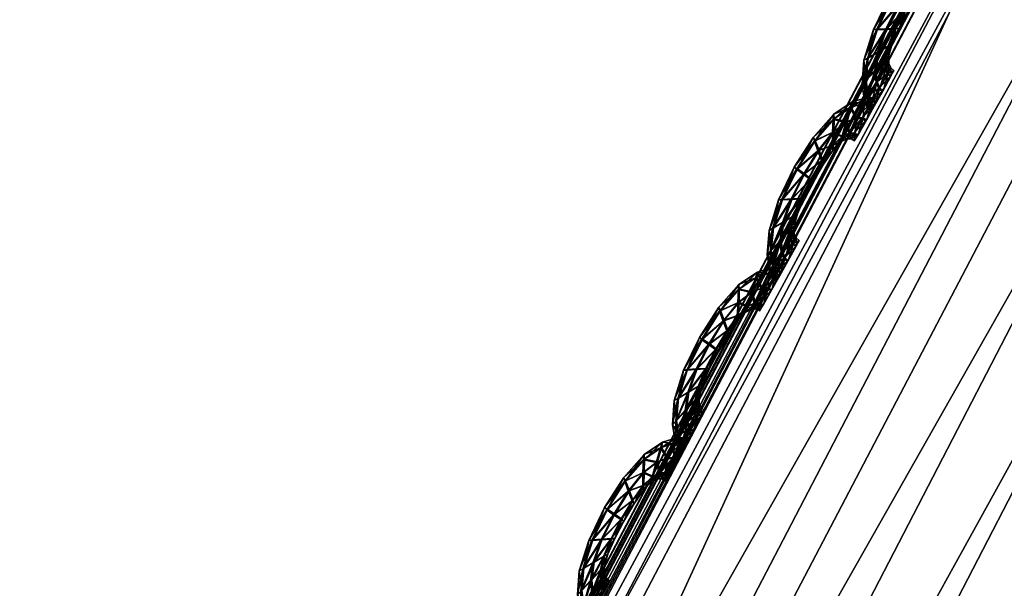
# Model space of a CAD drawing. Extents: x -7.4 to 7.4, y -11.5 to 9.8.
# Tile 268 of 469: x -6.352 to -6.059, y 5.949 to 6.118. Entities that reach past the tile are written whole.
import ezdxf

# ---------------------------------------------------------------- set-up
doc = ezdxf.new("R2010")
doc.units = 0
doc.header["$MEASUREMENT"] = 0
for name, color, linetype in [('A-FURN-3-ST', 150, 'Continuous'), ('A-FURN-3-ST-SEAM', 130, 'Continuous'), ('A-FURN-3-ST-SI', 160, 'Continuous')]:
    doc.layers.add(name, color=color, linetype=linetype)

msp = doc.modelspace()

# ---------------------------------------------------------------- meshes
at = {"layer": 'A-FURN-3-ST'}
mesh = msp.add_polyface(dxfattribs=at)
corners = [(-5.59634, 6.88994, 17.62899), (-5.59492, 6.88837, 17.61769), (-6.04831, 6.195, 17.6256), (-6.05005, 6.19645, 17.6369), (-5.59409, 6.88742, 17.61108), (-6.04724, 6.19414, 17.61903), (-6.45061, 5.42559, 17.63272), (-6.45184, 5.42637, 17.6393), (-6.45394, 5.42764, 17.65055), (-6.39098, 5.38179, 17.67398), (-6.37258, 5.36654, 17.69227), (-5.97894, 6.12793, 17.67828), (-5.99611, 6.14499, 17.65991), (-6.34056, 5.33548, 17.78363), (-5.94542, 6.09308, 17.77024), (-5.50149, 6.77647, 17.76244), (-5.5367, 6.81471, 17.67006), (-6.01899, 6.16687, 17.66421), (-5.55257, 6.83345, 17.65169), (-6.04039, 6.18718, 17.66656), (-5.57137, 6.85743, 17.65614), (-6.44258, 5.41936, 17.68018), (-6.41749, 5.40128, 17.67805), (-6.04954, 6.19587, 17.65439), (-5.58859, 6.87976, 17.65865), (-5.59595, 6.88928, 17.64652), (-6.45335, 5.42711, 17.66793), (-6.04831, 6.195, 17.61332), (-6.05005, 6.19645, 17.60819), (-6.45394, 5.42764, 17.62188), (-6.45184, 5.42637, 17.62701), (-5.59492, 6.88837, 17.60537), (-5.59634, 6.88994, 17.60027), (-5.85155, 6.02378, 17.96234), (-6.24843, 5.27372, 17.97447), (-5.98163, 5.21332, 18.16855), (-5.59441, 5.95604, 18.15726)]
mesh.append_faces([[corners[k] for k in face] for face in [(0, 1, 2), (2, 3, 0), (1, 4, 5), (5, 2, 1), (2, 5, 6), (6, 7, 2), (3, 2, 7), (7, 8, 3), (9, 10, 11), (11, 12, 9), (10, 13, 14), (14, 11, 10), (11, 14, 15), (12, 11, 16), (17, 12, 18), (19, 17, 20), (21, 22, 17), (17, 19, 21), (22, 9, 12), (12, 17, 22), (23, 19, 24), (3, 23, 25), (25, 0, 3), (8, 26, 23), (23, 3, 8), (26, 21, 19), (19, 23, 26), (27, 28, 29), (29, 30, 27), (5, 27, 30), (30, 6, 5), (4, 31, 27), (27, 5, 4), (31, 32, 28), (28, 27, 31), (33, 14, 13), (13, 34, 33), (33, 34, 35), (35, 36, 33)]])
mesh = msp.add_polyface(dxfattribs=at)
corners = [(-5.54237, 6.88314, 1.00121), (-5.34537, 6.87803, 0.61819), (-5.78234, 6.18529, 0.61819), (-5.99414, 6.19006, 1.00136), (-6.17131, 5.41772, 0.61819), (-6.39632, 5.42196, 1.00167), (-6.50499, 4.5563, 0.61819), (-6.74132, 4.55996, 1.00205), (-6.77614, 3.58244, 0.61819), (-7.02166, 3.58544, 1.00247), (-6.97745, 2.47748, 0.61819), (-7.22977, 2.47974, 1.00292), (-2.59126, 6.18294, 0.55836), (-1.94915, 6.18294, 0.55836), (-1.95568, 5.41558, 0.55836), (-2.64354, 5.41558, 0.55836), (-1.9613, 4.55444, 0.55836), (-2.68838, 4.55444, 0.55836), (-2.53254, 6.87548, 0.55836), (-1.94178, 6.87548, 0.55836), (-1.96798, 3.58091, 0.55836), (-2.72779, 3.58091, 0.55836), (-1.98639, 2.47636, 0.55836), (-5.01932, 4.55444, 0.55836), (-5.94043, 4.55469, 0.56582), (-5.63821, 5.41586, 0.56582), (-4.78216, 5.41558, 0.55836), (-5.28589, 6.18323, 0.56582), (-4.50574, 6.18294, 0.55836), (-4.89012, 6.87581, 0.56582), (-4.19521, 6.87548, 0.55836), (-5.36104, 2.47636, 0.55836), (-6.36909, 2.47649, 0.56582), (-6.18611, 3.58112, 0.56582), (-5.21276, 3.58091, 0.55836), (-2.77575, 2.47636, 0.55836), (-4.02429, 2.47636, 0.55836), (-3.92714, 3.58091, 0.55836), (-3.81436, 4.55444, 0.55836), (-3.67822, 5.41558, 0.55836), (-3.5195, 6.18294, 0.55836), (-3.34122, 6.87548, 0.55836)]
mesh.append_faces([[corners[k] for k in face] for face in [(0, 1, 2), (2, 3, 0), (3, 2, 4), (4, 5, 3), (5, 4, 6), (6, 7, 5), (7, 6, 8), (8, 9, 7), (9, 8, 10), (10, 11, 9), (23, 24, 25), (25, 26, 23), (26, 25, 27), (27, 28, 26), (25, 4, 2), (2, 27, 25), (24, 6, 4), (4, 25, 24), (28, 27, 29), (29, 30, 28), (27, 2, 1), (1, 29, 27), (31, 32, 33), (33, 34, 31), (34, 33, 24), (24, 23, 34), (33, 8, 6), (6, 24, 33), (32, 10, 8), (8, 33, 32), (37, 34, 23), (23, 38, 37), (36, 31, 34), (34, 37, 36), (39, 26, 28), (28, 40, 39), (38, 23, 26), (26, 39, 38), (40, 28, 30), (30, 41, 40)]])
mesh.append_faces([[corners[k] for k in face] for face in [(12, 13, 14), (14, 15, 12), (15, 14, 16), (16, 17, 15), (18, 19, 13), (13, 12, 18), (17, 16, 20), (20, 21, 17), (21, 20, 22), (37, 21, 35), (38, 17, 21), (39, 15, 17), (40, 12, 15), (41, 18, 12)]], dxfattribs={"vtx0": -1, "vtx1": -1, "vtx2": -1})
mesh.append_faces([[corners[k] for k in face] for face in [(35, 36, 37), (21, 37, 38), (17, 38, 39), (15, 39, 40), (12, 40, 41)]], dxfattribs={"vtx0": -1, "vtx2": -1})
at = {"layer": 'A-FURN-3-ST-SEAM'}
mesh = msp.add_polyface(dxfattribs=at)
corners = [(-6.09952, 6.1068, 17.62385), (-6.09679, 6.11528, 17.62378), (-6.09394, 6.11545, 17.62503), (-6.09022, 6.12286, 17.62492), (-6.09793, 6.11516, 17.62039), (-6.09643, 6.10857, 17.62511), (-6.0882, 6.12134, 17.62366), (-6.09236, 6.12439, 17.62363), (-6.09327, 6.12488, 17.62024), (-6.10078, 6.10606, 17.62051), (-6.10011, 6.10008, 17.62393), (-6.09125, 6.11553, 17.62374), (-6.08491, 6.1269, 17.62355), (-6.08591, 6.12987, 17.62477), (-6.09263, 6.12422, 17.61689), (-6.09703, 6.11512, 17.61705), (-6.09718, 6.10321, 17.62515), (-6.09343, 6.11034, 17.62382), (-6.08757, 6.12068, 17.62028), (-6.09034, 6.11553, 17.62039), (-6.08701, 6.13279, 17.62348), (-6.08753, 6.13382, 17.62009), (-6.08729, 6.13267, 17.61674), (-6.09976, 6.10663, 17.61712), (-6.10134, 6.09885, 17.62055), (-6.09948, 6.09559, 17.62393), (-6.0924, 6.11092, 17.62047), (-6.08464, 6.12575, 17.6202), (-6.08167, 6.13139, 17.62348), (-6.08151, 6.13531, 17.62465), (-6.08626, 6.1297, 17.61553), (-6.09061, 6.1227, 17.61564), (-6.09433, 6.11524, 17.61575), (-6.09683, 6.09967, 17.62518), (-6.0943, 6.10634, 17.62389), (-6.09335, 6.10746, 17.62051), (-6.09148, 6.11541, 17.61705), (-6.08848, 6.12121, 17.61693), (-6.09366, 6.11017, 17.61712), (-6.08144, 6.13922, 17.62332), (-6.08155, 6.14062, 17.61994), (-6.08171, 6.13906, 17.61659), (-6.08187, 6.13514, 17.61541), (-6.09679, 6.1084, 17.61587), (-6.10039, 6.09996, 17.6172), (-6.10059, 6.09403, 17.62058), (-6.09857, 6.09341, 17.62393), (-6.09457, 6.10618, 17.61716), (-6.08515, 6.12678, 17.61682), (-6.08187, 6.12982, 17.62013), (-6.0789, 6.13399, 17.6234), (-6.07759, 6.13835, 17.62458), (-6.08195, 6.13123, 17.61674), (-6.09964, 6.09167, 17.62058), (-6.09603, 6.09781, 17.62518), (-6.09422, 6.10366, 17.62389), (-6.09339, 6.1051, 17.62055), (-6.09449, 6.10354, 17.61716), (-6.09754, 6.10305, 17.61591), (-6.07641, 6.14268, 17.62325), (-6.07605, 6.14425, 17.61986), (-6.07664, 6.14252, 17.61651), (-6.07795, 6.13815, 17.61533), (-6.07918, 6.13386, 17.61667), (-6.09976, 6.09546, 17.6172), (-6.09885, 6.09328, 17.6172), (-6.09869, 6.09077, 17.62058), (-6.09762, 6.0925, 17.62393), (-6.09714, 6.09946, 17.61594), (-6.07949, 6.1323, 17.62005), (-6.07676, 6.13502, 17.62336), (-6.07463, 6.13951, 17.62454), (-6.0979, 6.09237, 17.6172), (-6.09509, 6.09699, 17.62518), (-6.09358, 6.10222, 17.62393), (-6.09279, 6.10379, 17.62055), (-6.09386, 6.10206, 17.6172), (-6.07257, 6.14388, 17.62321), (-6.07194, 6.14548, 17.61978), (-6.07285, 6.14375, 17.61648), (-6.07499, 6.1393, 17.6153), (-6.07704, 6.13489, 17.61663), (-6.07767, 6.13329, 17.62001), (-6.09639, 6.09765, 17.61594), (-6.09544, 6.09678, 17.61594), (-6.07534, 6.13498, 17.62336), (-6.07285, 6.13947, 17.62454), (-6.09267, 6.1014, 17.62393), (-6.09188, 6.10301, 17.62055), (-6.09295, 6.10127, 17.6172), (-6.07637, 6.13325, 17.62001), (-6.07047, 6.14388, 17.62317), (-6.06968, 6.14548, 17.61978), (-6.07075, 6.14371, 17.61644), (-6.0732, 6.13926, 17.61526), (-6.07562, 6.13481, 17.61663), (-6.07538, 6.13263, 17.62001), (-6.07431, 6.13436, 17.62336), (-6.07178, 6.13885, 17.62454), (-6.07459, 6.13424, 17.61663), (-6.06936, 6.14326, 17.62317), (-6.06857, 6.14487, 17.61978), (-6.06964, 6.14313, 17.61644), (-6.07217, 6.13864, 17.61526)]
mesh.append_faces([[corners[k] for k in face] for face in [(2, 1, 0), (1, 2, 3), (0, 1, 4), (0, 5, 2), (6, 3, 2), (3, 7, 1), (8, 4, 1), (4, 9, 0), (5, 0, 10), (11, 2, 5), (3, 6, 12), (2, 11, 6), (7, 3, 13), (1, 7, 8), (4, 8, 14), (9, 4, 15), (10, 0, 9), (10, 16, 5), (5, 17, 11), (12, 6, 18), (12, 13, 3), (6, 11, 19), (13, 20, 7), (21, 8, 7), (22, 14, 8), (14, 15, 4), (15, 23, 9), (9, 24, 10), (16, 10, 25), (17, 5, 16), (11, 17, 26), (19, 18, 6), (18, 27, 12), (13, 12, 28), (26, 19, 11), (20, 13, 29), (7, 20, 21), (8, 21, 22), (14, 22, 30), (15, 14, 31), (23, 15, 32), (24, 9, 23), (25, 10, 24), (25, 33, 16), (16, 34, 17), (35, 26, 17), (18, 19, 36), (27, 18, 37), (28, 12, 27), (28, 29, 13), (19, 26, 38), (29, 39, 20), (40, 21, 20), (41, 22, 21), (42, 30, 22), (30, 31, 14), (31, 32, 15), (32, 43, 23), (23, 44, 24), (24, 45, 25), (33, 25, 46), (34, 16, 33), (17, 34, 35), (26, 35, 47), (38, 36, 19), (36, 37, 18), (37, 48, 27), (27, 49, 28), (29, 28, 50), (47, 38, 26), (39, 29, 51), (20, 39, 40), (21, 40, 41), (22, 41, 42), (30, 42, 52), (31, 30, 48), (32, 31, 37), (43, 32, 36), (44, 23, 43), (45, 24, 44), (25, 45, 53), (53, 46, 25), (46, 54, 33), (33, 55, 34), (56, 35, 34), (57, 47, 35), (36, 38, 43), (37, 36, 32), (48, 37, 31), (49, 27, 48), (50, 28, 49), (50, 51, 29), (38, 47, 58), (51, 59, 39), (60, 40, 39), (61, 41, 40), (62, 42, 41), (63, 52, 42), (52, 48, 30), (43, 58, 44), (44, 64, 45), (65, 53, 45), (46, 53, 66), (54, 46, 67), (55, 33, 54), (34, 55, 56), (35, 56, 57), (47, 57, 68), (58, 43, 38), (48, 52, 49), (49, 69, 50), (51, 50, 70), (68, 58, 47), (59, 51, 71), (39, 59, 60), (40, 60, 61), (41, 61, 62), (42, 62, 63), (52, 63, 69), (64, 44, 58), (45, 64, 65), (53, 65, 72), (72, 66, 53), (66, 67, 46), (67, 73, 54), (54, 74, 55), (56, 55, 74), (57, 56, 75), (68, 57, 76), (69, 49, 52), (70, 50, 69), (70, 71, 51), (58, 68, 64), (71, 77, 59), (78, 60, 59), (79, 61, 60), (80, 62, 61), (81, 63, 62), (82, 69, 63), (83, 65, 64), (84, 72, 65), (74, 54, 73), (74, 75, 56), (75, 76, 57), (76, 83, 68), (69, 82, 70), (71, 70, 85), (64, 68, 83), (77, 71, 86), (59, 77, 78), (60, 78, 79), (61, 79, 80), (62, 80, 81), (63, 81, 82), (65, 83, 84), (73, 87, 74), (75, 74, 87), (76, 75, 88), (83, 76, 89), (70, 82, 90), (90, 85, 70), (85, 86, 71), (86, 91, 77), (78, 77, 91), (79, 78, 92), (80, 79, 93), (81, 80, 94), (82, 81, 95), (89, 84, 83), (87, 88, 75), (88, 89, 76), (95, 90, 82), (85, 90, 96), (86, 85, 97), (91, 86, 98), (91, 92, 78), (92, 93, 79), (93, 94, 80), (94, 95, 81), (90, 95, 99), (99, 96, 90), (96, 97, 85), (97, 98, 86), (98, 100, 91), (92, 91, 100), (93, 92, 101), (94, 93, 102), (95, 94, 103), (103, 99, 95), (100, 101, 92), (101, 102, 93), (102, 103, 94)]])
mesh = msp.add_polyface(dxfattribs=at)
corners = [(-6.1277, 6.0562, 17.62469), (-6.12497, 6.06465, 17.62462), (-6.12215, 6.06485, 17.62587), (-6.11843, 6.07227, 17.62572), (-6.12615, 6.06452, 17.62123), (-6.12461, 6.05797, 17.62595), (-6.11642, 6.07074, 17.6245), (-6.12057, 6.07375, 17.62446), (-6.12148, 6.07425, 17.62108), (-6.129, 6.05546, 17.62134), (-6.12833, 6.04948, 17.62473), (-6.11943, 6.06498, 17.62458), (-6.11309, 6.07635, 17.62439), (-6.11408, 6.07931, 17.6256), (-6.12085, 6.07363, 17.61773), (-6.12524, 6.06452, 17.61788), (-6.12536, 6.05266, 17.62598), (-6.1216, 6.05975, 17.62465), (-6.11575, 6.07013, 17.62112), (-6.11851, 6.06494, 17.62123), (-6.11523, 6.0822, 17.62431), (-6.11575, 6.08323, 17.62093), (-6.11547, 6.08203, 17.61758), (-6.12797, 6.05604, 17.61796), (-6.12952, 6.04825, 17.62138), (-6.12765, 6.04503, 17.62477), (-6.12057, 6.06036, 17.62131), (-6.11282, 6.07515, 17.62104), (-6.10989, 6.0808, 17.62427), (-6.10969, 6.08475, 17.62549), (-6.11447, 6.07911, 17.61636), (-6.11879, 6.0721, 17.61648), (-6.12251, 6.06465, 17.61659), (-6.125, 6.04907, 17.62602), (-6.12251, 6.05575, 17.62473), (-6.12152, 6.05686, 17.62134), (-6.1197, 6.06481, 17.61785), (-6.11665, 6.07062, 17.61777), (-6.12184, 6.05962, 17.61792), (-6.10965, 6.08863, 17.62416), (-6.10973, 6.09003, 17.62078), (-6.10993, 6.08846, 17.61743), (-6.11008, 6.08455, 17.61625), (-6.12497, 6.05781, 17.61671), (-6.12857, 6.04936, 17.618), (-6.12876, 6.04343, 17.62142), (-6.12675, 6.04285, 17.62477), (-6.12275, 6.05562, 17.618), (-6.11337, 6.07618, 17.61766), (-6.11004, 6.07927, 17.62096), (-6.10708, 6.08343, 17.62423), (-6.10577, 6.0878, 17.62541), (-6.11013, 6.08068, 17.61754), (-6.12781, 6.04112, 17.62142), (-6.12421, 6.04726, 17.62602), (-6.12239, 6.05311, 17.62473), (-6.12156, 6.05455, 17.62138), (-6.12267, 6.05299, 17.618), (-6.12572, 6.05245, 17.61674), (-6.10458, 6.09209, 17.62408), (-6.10423, 6.09365, 17.62066), (-6.10486, 6.09196, 17.61735), (-6.10617, 6.08759, 17.61617), (-6.10735, 6.08327, 17.61751), (-6.12793, 6.04491, 17.61804), (-6.12702, 6.04273, 17.61804), (-6.12687, 6.04021, 17.62142), (-6.1258, 6.04194, 17.62477), (-6.12536, 6.04891, 17.61674), (-6.10767, 6.08175, 17.62089), (-6.10494, 6.08446, 17.6242), (-6.1028, 6.08891, 17.62538), (-6.12607, 6.04182, 17.61804), (-6.12326, 6.04644, 17.62602), (-6.12176, 6.05167, 17.62473), (-6.12097, 6.05323, 17.62138), (-6.122, 6.05151, 17.618), (-6.10075, 6.09332, 17.62401), (-6.10011, 6.09493, 17.62062), (-6.10102, 6.0932, 17.61727), (-6.10316, 6.08871, 17.6161), (-6.10522, 6.08434, 17.61746), (-6.10585, 6.08273, 17.62085), (-6.12457, 6.0471, 17.61678), (-6.12362, 6.04627, 17.61678), (-6.10352, 6.08442, 17.6242), (-6.10102, 6.08891, 17.62534), (-6.12085, 6.05085, 17.62473), (-6.12006, 6.05245, 17.62138), (-6.12109, 6.05072, 17.61804), (-6.10455, 6.08269, 17.62085), (-6.09865, 6.09332, 17.62401), (-6.09786, 6.09489, 17.62062), (-6.09893, 6.09316, 17.61727), (-6.10138, 6.08871, 17.6161), (-6.10379, 6.08426, 17.61746), (-6.10356, 6.08208, 17.62085), (-6.10249, 6.0838, 17.6242), (-6.09996, 6.0883, 17.62534), (-6.10276, 6.08368, 17.61746), (-6.09754, 6.0927, 17.62401), (-6.09675, 6.09431, 17.62062), (-6.09782, 6.09258, 17.61727), (-6.10031, 6.08809, 17.6161)]
mesh.append_faces([[corners[k] for k in face] for face in [(2, 1, 0), (1, 2, 3), (0, 1, 4), (0, 5, 2), (6, 3, 2), (3, 7, 1), (8, 4, 1), (4, 9, 0), (5, 0, 10), (11, 2, 5), (3, 6, 12), (2, 11, 6), (7, 3, 13), (1, 7, 8), (4, 8, 14), (9, 4, 15), (10, 0, 9), (10, 16, 5), (5, 17, 11), (12, 6, 18), (12, 13, 3), (6, 11, 19), (13, 20, 7), (21, 8, 7), (22, 14, 8), (14, 15, 4), (15, 23, 9), (9, 24, 10), (16, 10, 25), (17, 5, 16), (11, 17, 26), (19, 18, 6), (18, 27, 12), (13, 12, 28), (26, 19, 11), (20, 13, 29), (7, 20, 21), (8, 21, 22), (14, 22, 30), (15, 14, 31), (23, 15, 32), (24, 9, 23), (25, 10, 24), (25, 33, 16), (16, 34, 17), (35, 26, 17), (18, 19, 36), (27, 18, 37), (28, 12, 27), (28, 29, 13), (19, 26, 38), (29, 39, 20), (40, 21, 20), (41, 22, 21), (42, 30, 22), (30, 31, 14), (31, 32, 15), (32, 43, 23), (23, 44, 24), (24, 45, 25), (33, 25, 46), (34, 16, 33), (17, 34, 35), (26, 35, 47), (38, 36, 19), (36, 37, 18), (37, 48, 27), (27, 49, 28), (29, 28, 50), (47, 38, 26), (39, 29, 51), (20, 39, 40), (21, 40, 41), (22, 41, 42), (30, 42, 52), (31, 30, 48), (32, 31, 37), (43, 32, 36), (44, 23, 43), (45, 24, 44), (25, 45, 53), (53, 46, 25), (46, 54, 33), (33, 55, 34), (56, 35, 34), (57, 47, 35), (36, 38, 43), (37, 36, 32), (48, 37, 31), (49, 27, 48), (50, 28, 49), (50, 51, 29), (38, 47, 58), (51, 59, 39), (60, 40, 39), (61, 41, 40), (62, 42, 41), (63, 52, 42), (52, 48, 30), (43, 58, 44), (44, 64, 45), (65, 53, 45), (46, 53, 66), (54, 46, 67), (55, 33, 54), (34, 55, 56), (35, 56, 57), (47, 57, 68), (58, 43, 38), (48, 52, 49), (49, 69, 50), (51, 50, 70), (68, 58, 47), (59, 51, 71), (39, 59, 60), (40, 60, 61), (41, 61, 62), (42, 62, 63), (52, 63, 69), (64, 44, 58), (45, 64, 65), (53, 65, 72), (72, 66, 53), (66, 67, 46), (67, 73, 54), (54, 74, 55), (56, 55, 74), (57, 56, 75), (68, 57, 76), (69, 49, 52), (70, 50, 69), (70, 71, 51), (58, 68, 64), (71, 77, 59), (78, 60, 59), (79, 61, 60), (80, 62, 61), (81, 63, 62), (82, 69, 63), (83, 65, 64), (84, 72, 65), (74, 54, 73), (74, 75, 56), (75, 76, 57), (76, 83, 68), (69, 82, 70), (71, 70, 85), (64, 68, 83), (77, 71, 86), (59, 77, 78), (60, 78, 79), (61, 79, 80), (62, 80, 81), (63, 81, 82), (65, 83, 84), (73, 87, 74), (75, 74, 87), (76, 75, 88), (83, 76, 89), (70, 82, 90), (90, 85, 70), (85, 86, 71), (86, 91, 77), (78, 77, 91), (79, 78, 92), (80, 79, 93), (81, 80, 94), (82, 81, 95), (89, 84, 83), (87, 88, 75), (88, 89, 76), (95, 90, 82), (85, 90, 96), (86, 85, 97), (91, 86, 98), (91, 92, 78), (92, 93, 79), (93, 94, 80), (94, 95, 81), (90, 95, 99), (99, 96, 90), (96, 97, 85), (97, 98, 86), (98, 100, 91), (92, 91, 100), (93, 92, 101), (94, 93, 102), (95, 94, 103), (103, 99, 95), (100, 101, 92), (101, 102, 93), (102, 103, 94)]])
mesh = msp.add_polyface(dxfattribs=at)
corners = [(-6.15591, 6.00561, 17.62553), (-6.15318, 6.01405, 17.62541), (-6.15033, 6.01426, 17.62667), (-6.14661, 6.02172, 17.62655), (-6.15437, 6.01393, 17.62207), (-6.15279, 6.00742, 17.62678), (-6.14459, 6.02019, 17.6253), (-6.14875, 6.02316, 17.6253), (-6.1497, 6.02365, 17.62191), (-6.15718, 6.00486, 17.62218), (-6.15651, 5.99889, 17.62557), (-6.1476, 6.01438, 17.62541), (-6.14127, 6.02575, 17.62523), (-6.1423, 6.02872, 17.62644), (-6.14902, 6.02299, 17.61857), (-6.15346, 6.01393, 17.61868), (-6.15354, 6.00206, 17.62682), (-6.14978, 6.00919, 17.62549), (-6.14392, 6.01953, 17.62195), (-6.14669, 6.01438, 17.62207), (-6.14341, 6.0316, 17.62515), (-6.14396, 6.03259, 17.62176), (-6.14368, 6.03144, 17.61842), (-6.15615, 6.00544, 17.6188), (-6.15773, 5.99765, 17.62222), (-6.15583, 5.99448, 17.6256), (-6.14875, 6.00977, 17.62214), (-6.14099, 6.0246, 17.62188), (-6.13806, 6.03024, 17.62511), (-6.1379, 6.03416, 17.62633), (-6.14265, 6.02851, 17.61716), (-6.14701, 6.02151, 17.61731), (-6.15073, 6.01405, 17.61743), (-6.15314, 5.99852, 17.62682), (-6.15069, 6.0052, 17.62553), (-6.1497, 6.0063, 17.62218), (-6.14788, 6.01426, 17.61868), (-6.14487, 6.02003, 17.61861), (-6.15005, 6.00903, 17.61876), (-6.13782, 6.03803, 17.625), (-6.13794, 6.03939, 17.62161), (-6.1381, 6.03787, 17.61826), (-6.13826, 6.03395, 17.61705), (-6.15314, 6.00721, 17.61751), (-6.15674, 5.99877, 17.61883), (-6.15694, 5.99288, 17.62222), (-6.15492, 5.9923, 17.6256), (-6.15092, 6.00507, 17.6188), (-6.14154, 6.02563, 17.61849), (-6.13822, 6.02868, 17.62176), (-6.13525, 6.03288, 17.62507), (-6.13395, 6.03721, 17.62625), (-6.13834, 6.03008, 17.61838), (-6.15599, 5.99061, 17.62226), (-6.15239, 5.99675, 17.62686), (-6.15057, 6.00256, 17.62557), (-6.14974, 6.004, 17.62218), (-6.15084, 6.00239, 17.61883), (-6.15389, 6.0019, 17.61758), (-6.13276, 6.04153, 17.62488), (-6.13244, 6.04306, 17.6215), (-6.13304, 6.04137, 17.61819), (-6.13434, 6.037, 17.61697), (-6.13553, 6.03272, 17.61834), (-6.15611, 5.99432, 17.61887), (-6.15516, 5.99218, 17.61887), (-6.15504, 5.98966, 17.62226), (-6.15397, 5.99139, 17.6256), (-6.15354, 5.99835, 17.61758), (-6.13585, 6.03115, 17.62173), (-6.13312, 6.03391, 17.62503), (-6.13098, 6.03836, 17.62621), (-6.15421, 5.99127, 17.61887), (-6.15144, 5.99588, 17.62686), (-6.14994, 6.00111, 17.62557), (-6.1491, 6.00268, 17.62222), (-6.15017, 6.00095, 17.61883), (-6.12892, 6.04277, 17.62484), (-6.12829, 6.04434, 17.62146), (-6.1292, 6.04261, 17.61811), (-6.13134, 6.03816, 17.61693), (-6.13339, 6.03375, 17.6183), (-6.13403, 6.03218, 17.62169), (-6.15274, 5.99654, 17.61758), (-6.15179, 5.99572, 17.61758), (-6.13169, 6.03387, 17.625), (-6.1292, 6.03836, 17.62618), (-6.14902, 6.00033, 17.62557), (-6.14819, 6.0019, 17.62222), (-6.14926, 6.00017, 17.61883), (-6.13272, 6.03214, 17.62169), (-6.12683, 6.04277, 17.62484), (-6.12603, 6.04434, 17.62142), (-6.1271, 6.04261, 17.61811), (-6.12955, 6.03816, 17.61693), (-6.13193, 6.03371, 17.6183), (-6.13173, 6.03152, 17.62169), (-6.13066, 6.03329, 17.625), (-6.12813, 6.03774, 17.62618), (-6.13094, 6.03313, 17.6183), (-6.12567, 6.04219, 17.62484), (-6.12489, 6.04376, 17.62142), (-6.12595, 6.04203, 17.61811), (-6.12849, 6.03754, 17.61693)]
mesh.append_faces([[corners[k] for k in face] for face in [(2, 1, 0), (1, 2, 3), (0, 1, 4), (0, 5, 2), (6, 3, 2), (3, 7, 1), (8, 4, 1), (4, 9, 0), (5, 0, 10), (11, 2, 5), (3, 6, 12), (2, 11, 6), (7, 3, 13), (1, 7, 8), (4, 8, 14), (9, 4, 15), (10, 0, 9), (10, 16, 5), (5, 17, 11), (12, 6, 18), (12, 13, 3), (6, 11, 19), (13, 20, 7), (21, 8, 7), (22, 14, 8), (14, 15, 4), (15, 23, 9), (9, 24, 10), (16, 10, 25), (17, 5, 16), (11, 17, 26), (19, 18, 6), (18, 27, 12), (13, 12, 28), (26, 19, 11), (20, 13, 29), (7, 20, 21), (8, 21, 22), (14, 22, 30), (15, 14, 31), (23, 15, 32), (24, 9, 23), (25, 10, 24), (25, 33, 16), (16, 34, 17), (35, 26, 17), (18, 19, 36), (27, 18, 37), (28, 12, 27), (28, 29, 13), (19, 26, 38), (29, 39, 20), (40, 21, 20), (41, 22, 21), (42, 30, 22), (30, 31, 14), (31, 32, 15), (32, 43, 23), (23, 44, 24), (24, 45, 25), (33, 25, 46), (34, 16, 33), (17, 34, 35), (26, 35, 47), (38, 36, 19), (36, 37, 18), (37, 48, 27), (27, 49, 28), (29, 28, 50), (47, 38, 26), (39, 29, 51), (20, 39, 40), (21, 40, 41), (22, 41, 42), (30, 42, 52), (31, 30, 48), (32, 31, 37), (43, 32, 36), (44, 23, 43), (45, 24, 44), (25, 45, 53), (53, 46, 25), (46, 54, 33), (33, 55, 34), (56, 35, 34), (57, 47, 35), (36, 38, 43), (37, 36, 32), (48, 37, 31), (49, 27, 48), (50, 28, 49), (50, 51, 29), (38, 47, 58), (51, 59, 39), (60, 40, 39), (61, 41, 40), (62, 42, 41), (63, 52, 42), (52, 48, 30), (43, 58, 44), (44, 64, 45), (65, 53, 45), (46, 53, 66), (54, 46, 67), (55, 33, 54), (34, 55, 56), (35, 56, 57), (47, 57, 68), (58, 43, 38), (48, 52, 49), (49, 69, 50), (51, 50, 70), (68, 58, 47), (59, 51, 71), (39, 59, 60), (40, 60, 61), (41, 61, 62), (42, 62, 63), (52, 63, 69), (64, 44, 58), (45, 64, 65), (53, 65, 72), (72, 66, 53), (66, 67, 46), (67, 73, 54), (54, 74, 55), (56, 55, 74), (57, 56, 75), (68, 57, 76), (69, 49, 52), (70, 50, 69), (70, 71, 51), (58, 68, 64), (71, 77, 59), (78, 60, 59), (79, 61, 60), (80, 62, 61), (81, 63, 62), (82, 69, 63), (83, 65, 64), (84, 72, 65), (74, 54, 73), (74, 75, 56), (75, 76, 57), (76, 83, 68), (69, 82, 70), (71, 70, 85), (64, 68, 83), (77, 71, 86), (59, 77, 78), (60, 78, 79), (61, 79, 80), (62, 80, 81), (63, 81, 82), (65, 83, 84), (73, 87, 74), (75, 74, 87), (76, 75, 88), (83, 76, 89), (70, 82, 90), (90, 85, 70), (85, 86, 71), (86, 91, 77), (78, 77, 91), (79, 78, 92), (80, 79, 93), (81, 80, 94), (82, 81, 95), (89, 84, 83), (87, 88, 75), (88, 89, 76), (95, 90, 82), (85, 90, 96), (86, 85, 97), (91, 86, 98), (91, 92, 78), (92, 93, 79), (93, 94, 80), (94, 95, 81), (90, 95, 99), (99, 96, 90), (96, 97, 85), (97, 98, 86), (98, 100, 91), (92, 91, 100), (93, 92, 101), (94, 93, 102), (95, 94, 103), (103, 99, 95), (100, 101, 92), (101, 102, 93), (102, 103, 94)]])
mesh = msp.add_polyface(dxfattribs=at)
corners = [(-6.17047, 5.97813, 17.62728), (-6.16608, 5.98357, 17.62716), (-6.16624, 5.97965, 17.62595), (-6.16343, 5.98229, 17.62587), (-6.17162, 5.98097, 17.62595), (-6.16944, 5.9752, 17.62602), (-6.1664, 5.97813, 17.6226), (-6.16216, 5.98665, 17.62705), (-6.17696, 5.97256, 17.62614), (-6.16604, 5.98744, 17.62583), (-6.17483, 5.97112, 17.62739), (-6.16917, 5.97405, 17.62268), (-6.16406, 5.9806, 17.62256), (-6.16129, 5.98336, 17.62583), (-6.17218, 5.982, 17.6226), (-6.16612, 5.9888, 17.62245), (-6.17277, 5.9696, 17.62614), (-6.17214, 5.96898, 17.62279), (-6.16972, 5.97504, 17.61933), (-6.16652, 5.97948, 17.61921), (-6.15915, 5.98781, 17.62701), (-6.16094, 5.99094, 17.62572), (-6.17788, 5.97302, 17.62275), (-6.1814, 5.96346, 17.62625), (-6.16062, 5.9925, 17.62233), (-6.17855, 5.96366, 17.62751), (-6.17305, 5.96947, 17.6194), (-6.16371, 5.98216, 17.61914), (-6.1622, 5.98163, 17.62252), (-6.15983, 5.98332, 17.62583), (-6.16632, 5.98727, 17.6191), (-6.1719, 5.98084, 17.61925), (-6.16121, 5.99078, 17.61899), (-6.17578, 5.96383, 17.62625), (-6.17487, 5.96379, 17.62286), (-6.17605, 5.96366, 17.61952), (-6.17518, 5.97092, 17.61815), (-6.17087, 5.97792, 17.618), (-6.16648, 5.98336, 17.61788), (-6.1609, 5.98159, 17.62252), (-6.15738, 5.98781, 17.62701), (-6.1571, 5.99222, 17.62568), (-6.15647, 5.99378, 17.6223), (-6.17724, 5.9724, 17.6194), (-6.18254, 5.96329, 17.6229), (-6.18409, 5.95501, 17.62636), (-6.15738, 5.99205, 17.61895), (-6.18096, 5.95682, 17.62762), (-6.17891, 5.96346, 17.61826), (-6.16252, 5.98645, 17.61781), (-6.16157, 5.98319, 17.61914), (-6.16011, 5.98315, 17.6191), (-6.15987, 5.98097, 17.62252), (-6.1588, 5.98274, 17.62583), (-6.15951, 5.9876, 17.61777), (-6.17795, 5.9586, 17.62633), (-6.17693, 5.95921, 17.62294), (-6.17823, 5.95847, 17.6196), (-6.18136, 5.95662, 17.61834), (-6.18163, 5.96329, 17.61952), (-6.15908, 5.98258, 17.6191), (-6.15627, 5.98723, 17.62701), (-6.155, 5.99222, 17.62568), (-6.15421, 5.99382, 17.62226), (-6.18539, 5.95427, 17.62298), (-6.18468, 5.94834, 17.6264), (-6.15528, 5.99205, 17.61895), (-6.18171, 5.95151, 17.62766), (-6.18436, 5.95485, 17.61963), (-6.15773, 5.9876, 17.61777), (-6.15666, 5.98698, 17.61777), (-6.17886, 5.95464, 17.62636), (-6.17788, 5.95575, 17.62302), (-6.1791, 5.95448, 17.61963), (-6.18207, 5.9513, 17.61838), (-6.18496, 5.94822, 17.61967), (-6.15385, 5.99164, 17.62568), (-6.15306, 5.9932, 17.62226), (-6.18591, 5.9471, 17.62306), (-6.18401, 5.94389, 17.6264), (-6.15413, 5.99148, 17.61895), (-6.18132, 5.94797, 17.62766), (-6.17874, 5.95201, 17.6264), (-6.17791, 5.95345, 17.62302), (-6.17902, 5.95184, 17.61967), (-6.18171, 5.9478, 17.61842), (-6.18428, 5.94376, 17.61971), (-6.18512, 5.94232, 17.62306), (-6.1831, 5.94175, 17.62644), (-6.18053, 5.94619, 17.62766), (-6.18417, 5.94006, 17.62306), (-6.17811, 5.95056, 17.6264), (-6.17728, 5.95213, 17.62302), (-6.17835, 5.9504, 17.61967), (-6.18092, 5.94599, 17.61842), (-6.18333, 5.94162, 17.61971), (-6.18318, 5.93915, 17.62306), (-6.18215, 5.94088, 17.62644), (-6.17961, 5.94533, 17.6277), (-6.18238, 5.94076, 17.61971), (-6.17716, 5.94978, 17.6264), (-6.17637, 5.95139, 17.62306), (-6.17744, 5.94961, 17.61967), (-6.17997, 5.94516, 17.61842)]
mesh.append_faces([[corners[k] for k in face] for face in [(2, 1, 0), (1, 2, 3), (4, 0, 1), (0, 5, 2), (3, 2, 6), (3, 7, 1), (0, 4, 8), (1, 9, 4), (5, 0, 10), (2, 5, 11), (11, 6, 2), (6, 12, 3), (7, 3, 13), (9, 1, 7), (8, 4, 14), (8, 10, 0), (4, 9, 15), (10, 16, 5), (17, 11, 5), (6, 11, 18), (12, 6, 19), (13, 3, 12), (13, 20, 7), (7, 21, 9), (15, 14, 4), (14, 22, 8), (10, 8, 23), (24, 15, 9), (16, 10, 25), (5, 16, 17), (11, 17, 26), (26, 18, 11), (18, 19, 6), (19, 27, 12), (12, 28, 13), (20, 13, 29), (21, 7, 20), (9, 21, 24), (14, 15, 30), (22, 14, 31), (23, 8, 22), (23, 25, 10), (15, 24, 32), (25, 33, 16), (34, 17, 16), (35, 26, 17), (18, 26, 36), (19, 18, 37), (27, 19, 38), (28, 12, 27), (13, 28, 39), (39, 29, 13), (29, 40, 20), (20, 41, 21), (42, 24, 21), (32, 30, 15), (30, 31, 14), (31, 43, 22), (22, 44, 23), (25, 23, 45), (46, 32, 24), (33, 25, 47), (16, 33, 34), (17, 34, 35), (26, 35, 48), (48, 36, 26), (36, 37, 18), (37, 38, 19), (38, 49, 27), (27, 50, 28), (51, 39, 28), (29, 39, 52), (40, 29, 53), (41, 20, 40), (21, 41, 42), (24, 42, 46), (30, 32, 49), (31, 30, 38), (43, 31, 37), (44, 22, 43), (45, 23, 44), (45, 47, 25), (32, 46, 54), (47, 55, 33), (56, 34, 33), (57, 35, 34), (58, 48, 35), (36, 48, 59), (37, 36, 43), (38, 37, 31), (49, 38, 30), (50, 27, 49), (28, 50, 51), (39, 51, 60), (60, 52, 39), (52, 53, 29), (53, 61, 40), (40, 62, 41), (42, 41, 62), (46, 42, 63), (54, 49, 32), (43, 59, 44), (44, 64, 45), (47, 45, 65), (54, 46, 66), (55, 47, 67), (33, 55, 56), (34, 56, 57), (35, 57, 58), (48, 58, 68), (68, 59, 48), (59, 43, 36), (49, 54, 50), (69, 51, 50), (70, 60, 51), (62, 40, 61), (62, 63, 42), (63, 66, 46), (64, 44, 59), (65, 45, 64), (65, 67, 47), (66, 69, 54), (67, 71, 55), (72, 56, 55), (73, 57, 56), (74, 58, 57), (75, 68, 58), (59, 68, 64), (50, 54, 69), (51, 69, 70), (61, 76, 62), (63, 62, 76), (66, 63, 77), (64, 78, 65), (67, 65, 79), (69, 66, 80), (71, 67, 81), (55, 71, 72), (56, 72, 73), (57, 73, 74), (58, 74, 75), (68, 75, 78), (78, 64, 68), (80, 70, 69), (76, 77, 63), (77, 80, 66), (79, 65, 78), (79, 81, 67), (81, 82, 71), (83, 72, 71), (84, 73, 72), (85, 74, 73), (86, 75, 74), (87, 78, 75), (78, 87, 79), (81, 79, 88), (82, 81, 89), (71, 82, 83), (72, 83, 84), (73, 84, 85), (74, 85, 86), (75, 86, 87), (79, 87, 90), (90, 88, 79), (88, 89, 81), (89, 91, 82), (83, 82, 91), (84, 83, 92), (85, 84, 93), (86, 85, 94), (87, 86, 95), (95, 90, 87), (88, 90, 96), (89, 88, 97), (91, 89, 98), (91, 92, 83), (92, 93, 84), (93, 94, 85), (94, 95, 86), (90, 95, 99), (99, 96, 90), (96, 97, 88), (97, 98, 89), (98, 100, 91), (92, 91, 100), (93, 92, 101), (94, 93, 102), (95, 94, 103), (103, 99, 95), (100, 101, 92), (101, 102, 93), (102, 103, 94)]])
at = {"layer": 'A-FURN-3-ST-SI'}
mesh = msp.add_polyface(dxfattribs=at)
corners = [(-4.56969, 8.12558, 17.58883), (-4.56997, 8.12645, 17.32176), (-5.10085, 7.52756, 17.32773), (-5.10037, 7.52678, 17.59499), (-4.57001, 8.12658, 11.44144), (-5.10093, 7.52768, 11.44654), (-5.5971, 6.89076, 11.45095), (-5.59702, 6.89068, 17.33291), (-5.59634, 6.88994, 17.60027), (-6.05088, 6.19711, 17.3407), (-6.05005, 6.19645, 17.60819), (-6.051, 6.19723, 11.45753), (-6.45504, 5.42835, 11.46894), (-6.45489, 5.42822, 17.35409), (-6.45394, 5.42764, 17.62188), (-4.00213, 8.70557, 2.96086), (-4.5602, 8.12513, 2.96215), (-4.56878, 8.12637, 7.22378), (-5.0997, 7.5274, 7.22686), (-5.09111, 7.52538, 2.96318), (-5.58728, 6.88821, 2.96405), (-5.59587, 6.89047, 7.22952), (-6.04977, 6.1969, 7.23348), (-6.04119, 6.19484, 2.96539), (-6.44523, 5.42621, 2.96767), (-6.45382, 5.42806, 7.24032), (-4.52027, 8.12229, 1.00098), (-5.04849, 7.5208, 1.0011), (-5.54237, 6.88314, 1.00121), (-5.99414, 6.19006, 1.00136), (-6.39632, 5.42196, 1.00167)]
mesh.append_faces([[corners[k] for k in face] for face in [(0, 1, 2), (2, 3, 0), (1, 4, 5), (5, 2, 1), (5, 6, 7), (7, 2, 5), (2, 7, 8), (8, 3, 2), (8, 7, 9), (9, 10, 8), (7, 6, 11), (11, 9, 7), (9, 11, 12), (12, 13, 9), (10, 9, 13), (13, 14, 10), (15, 16, 17), (17, 18, 5), (5, 4, 17), (16, 19, 18), (18, 17, 16), (19, 20, 21), (21, 18, 19), (18, 21, 6), (6, 5, 18), (21, 22, 11), (11, 6, 21), (20, 23, 22), (22, 21, 20), (23, 24, 25), (25, 22, 23), (22, 25, 12), (12, 11, 22), (26, 16, 15), (16, 26, 27), (27, 19, 16), (19, 27, 28), (28, 20, 19), (20, 28, 29), (29, 23, 20), (23, 29, 30), (30, 24, 23)]])

doc.saveas('drawing.dxf')
